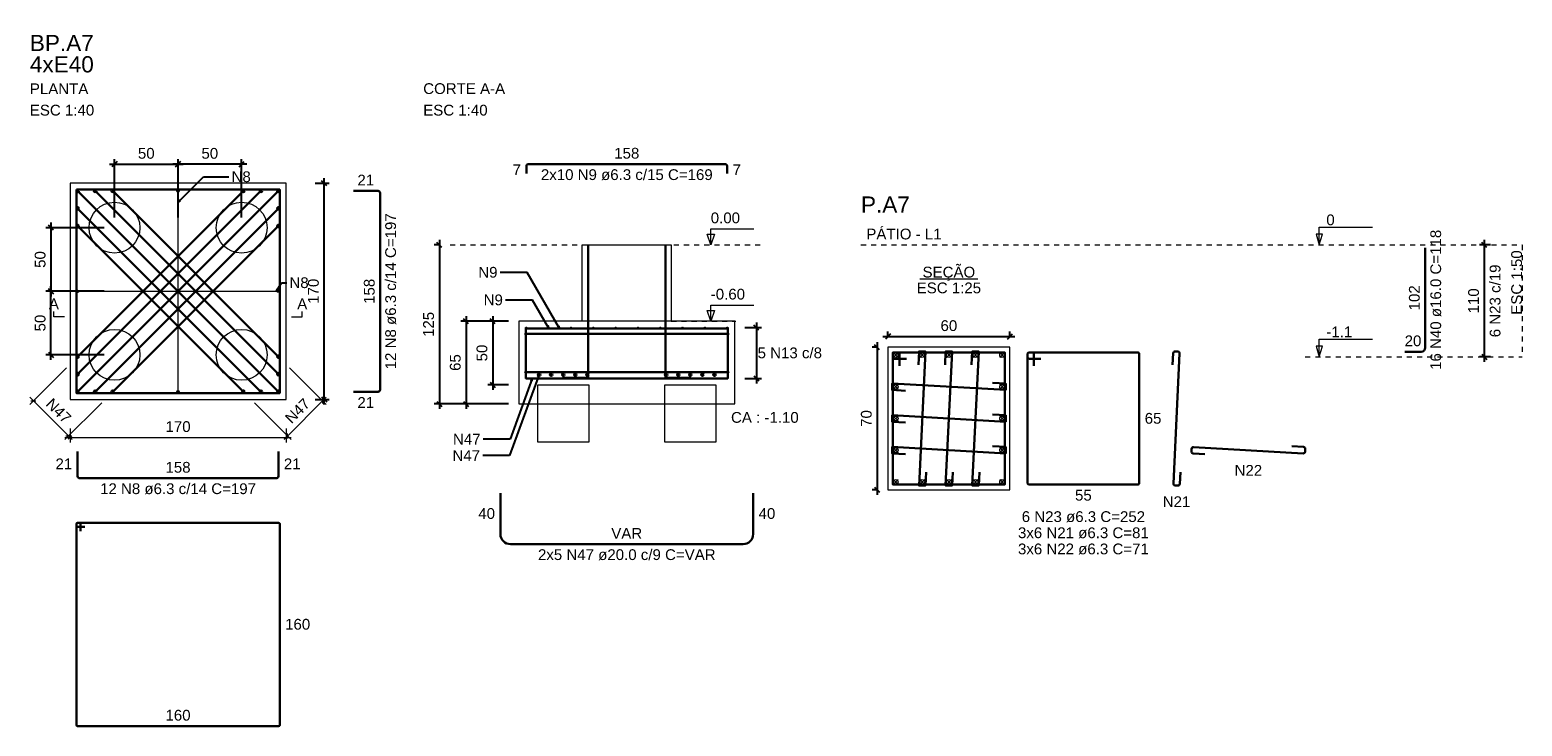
# Model space of a CAD drawing. Header units: millimetres. Extents: x 10 to 1250, y -62 to 528.
# Tile 331 of 656: x 576 to 606, y 97 to 111. Entities that reach past the tile are written whole.
import ezdxf

# ---------------------------------------------------------------- set-up
doc = ezdxf.new("R2010")
doc.units = ezdxf.units.MM
doc.header["$LTSCALE"] = 0.05
doc.linetypes.add('DOT', pattern=[6.35, 0, -6.35])
for name, color, linetype, lineweight in [('Descrição da armadura', 7, 'Continuous', 5), ('DT-Arm de distribuição', 5, 'Continuous', 5), ('DT-Barras na forma', 2, 'Continuous', 30), ('DT-Barras no corte', 5, 'Continuous', 5), ('DT-Barras rebatidas', 2, 'Continuous', 30), ('DT-Cotas', 9, 'Continuous', 5), ('DT-Forma', 5, 'Continuous', 5), ('DT-Pontilhado', 9, 'DOT', 5), ('DT-Textos', 7, 'Continuous', 5), ('DT-Título', 3, 'Continuous', 20), ('Textos armaduras', 7, 'Continuous', 5)]:
    doc.layers.add(name, color=color, linetype=linetype, lineweight=lineweight)
doc.styles.add('Arial', font='arial.ttf')
doc.styles.get("Standard").update_dxf_attribs({"font": 'arial.ttf'})
doc.dimstyles.get("Standard").update_dxf_attribs({"dimtxt": 0.18, "dimasz": 0.18, "dimexe": 0.18, "dimexo": 0.0625, "dimgap": 0.1, "dimtad": 1, "dimzin": 0, "dimdsep": 46, "dimtxsty": 'Standard', "dimblk": 'OBLIQUE', "dimcen": 0.1, "dimadec": 0, "dimazin": 0, "dimtfac": 1, "dimtofl": 0, "dimtmove": 0, "dimatfit": 3, "dimldrblk": 'OBLIQUE', "dimfxl": 1, "dimtolj": 1, "dimtzin": 0, "dimarcsym": 1})
doc.dimstyles.new('UM_25.000000', dxfattribs={"dimtxt": 0.18, "dimasz": 0.1, "dimexe": 0.1, "dimexo": 0.2, "dimgap": 0, "dimtad": 1, "dimtih": 1, "dimtoh": 1, "dimdec": 1, "dimlfac": 25, "dimzin": 0, "dimdsep": 46, "dimtxsty": 'Standard', "dimcen": 0.09, "dimdle": 0.1, "dimadec": 1, "dimazin": 2, "dimtfac": 1, "dimtdec": 4, "dimtofl": 0, "dimtmove": 0, "dimatfit": 3, "dimfxl": 1, "dimtolj": 1, "dimarcsym": 0})
doc.dimstyles.new('UM_40.000000', dxfattribs={"dimtxt": 0.18, "dimasz": 0.1, "dimexe": 0.1, "dimexo": 0.2, "dimgap": 0, "dimtad": 1, "dimtih": 1, "dimtoh": 1, "dimdec": 1, "dimlfac": 40, "dimzin": 0, "dimdsep": 46, "dimtxsty": 'Standard', "dimcen": 0.09, "dimdle": 0.1, "dimadec": 1, "dimazin": 2, "dimtfac": 1, "dimtdec": 4, "dimtofl": 0, "dimtmove": 0, "dimatfit": 3, "dimfxl": 1, "dimtolj": 1, "dimarcsym": 0})
doc.dimstyles.new('UM_50.000000', dxfattribs={"dimtxt": 0.18, "dimasz": 0.1, "dimexe": 0.1, "dimexo": 0.2, "dimgap": 0.1, "dimtad": 1, "dimdec": 1, "dimlfac": 50, "dimzin": 0, "dimdsep": 46, "dimtxsty": 'Standard', "dimblk": 'OBLIQUE', "dimcen": 0.09, "dimdle": 0.1, "dimadec": 1, "dimazin": 2, "dimtfac": 1, "dimtdec": 1, "dimtofl": 0, "dimtmove": 0, "dimatfit": 3, "dimldrblk": 'OBLIQUE', "dimfxl": 1, "dimtolj": 1, "dimarcsym": 1})

# ---------------------------------------------------------------- blocks, each defined once
blk = doc.blocks.new('_Oblique')
at = {"color": 0, "linetype": 'ByBlock', "lineweight": -2}
blk.add_line((-0.5, -0.5), (0.5, 0.5), dxfattribs=at)
blk = doc.blocks.new('*D942')
at = {"layer": 'Defpoints', "color": 0, "transparency": 16777216}
for p in [(593.12, 104.935), (592.908, 102.135), (593.12, 102.135)]:
    blk.add_point(p, dxfattribs=at)
at = {"layer": 'DT-Cotas', "color": 0, "lineweight": -2, "transparency": 16777216}
for p, q in [((592.92, 104.935), (592.808, 104.935)), ((592.908, 105.035), (592.908, 102.035)), ((592.92, 102.135), (592.808, 102.135))]:
    blk.add_line(p, q, dxfattribs=at)
at = {"layer": 'DT-Cotas', "color": 0, "lineweight": -2, "transparency": 16777216, "xscale": 0.1, "yscale": 0.1, "zscale": 0.1}
for p, rotation in [((592.908, 104.935), 90), ((592.908, 102.135), 270)]:
    blk.add_blockref('_Oblique', p, dxfattribs=dict(at, rotation=rotation))
at = {"layer": 'DT-Cotas', "transparency": 16777216, "insert": (592.697, 103.535), "char_height": 0.2118, "attachment_point": 5, "rotation": 90, "style": 'Arial'}
blk.add_mtext('\\A1;70', dxfattribs=at)
blk = doc.blocks.new('*D943')
at = {"layer": 'Defpoints', "color": 0, "transparency": 16777216}
for p in [(595.52, 105.147), (593.12, 104.935), (595.52, 104.935)]:
    blk.add_point(p, dxfattribs=at)
at = {"layer": 'DT-Cotas', "color": 0, "lineweight": -2, "transparency": 16777216}
for p, q in [((593.02, 105.147), (595.62, 105.147)), ((593.12, 105.135), (593.12, 105.247)), ((595.52, 105.135), (595.52, 105.247))]:
    blk.add_line(p, q, dxfattribs=at)
at = {"layer": 'DT-Cotas', "color": 0, "lineweight": -2, "transparency": 16777216, "xscale": 0.1, "yscale": 0.1, "zscale": 0.1, "rotation": 180}
blk.add_blockref('_Oblique', (593.12, 105.147), dxfattribs=at)
at = {"layer": 'DT-Cotas', "color": 0, "lineweight": -2, "transparency": 16777216, "xscale": 0.1, "yscale": 0.1, "zscale": 0.1}
blk.add_blockref('_Oblique', (595.52, 105.147), dxfattribs=at)
at = {"layer": 'DT-Cotas', "transparency": 16777216, "insert": (594.32, 105.359), "char_height": 0.2118, "attachment_point": 5, "rotation": 0.0057, "style": 'Arial'}
blk.add_mtext('\\A1;60', dxfattribs=at)
blk = doc.blocks.new('*D944')
at = {"layer": 'Defpoints', "color": 0, "transparency": 16777216}
for p in [(604.855, 106.947), (605.173, 106.947), (605.173, 104.747)]:
    blk.add_point(p, dxfattribs=at)
at = {"layer": 'DT-Cotas', "color": 0, "lineweight": -2, "transparency": 16777216}
for p, q in [((604.973, 106.947), (604.755, 106.947)), ((604.855, 104.647), (604.855, 107.047)), ((604.973, 104.747), (604.755, 104.747))]:
    blk.add_line(p, q, dxfattribs=at)
at = {"layer": 'DT-Cotas', "color": 0, "lineweight": -2, "transparency": 16777216, "xscale": 0.1, "yscale": 0.1, "zscale": 0.1}
for p, rotation in [((604.855, 106.947), 90), ((604.855, 104.747), 270)]:
    blk.add_blockref('_Oblique', p, dxfattribs=dict(at, rotation=rotation))
blk = doc.blocks.new('*D945')
at = {"layer": 'Defpoints', "color": 0, "transparency": 16777216}
for p in [(604.855, 106.947), (605.173, 106.947), (605.173, 104.747)]:
    blk.add_point(p, dxfattribs=at)
at = {"layer": 'DT-Cotas', "color": 0, "lineweight": -2, "transparency": 16777216}
for p, q in [((604.973, 106.947), (604.755, 106.947)), ((604.855, 104.647), (604.855, 107.047)), ((604.973, 104.747), (604.755, 104.747))]:
    blk.add_line(p, q, dxfattribs=at)
at = {"layer": 'DT-Cotas', "color": 0, "lineweight": -2, "transparency": 16777216, "xscale": 0.1, "yscale": 0.1, "zscale": 0.1}
for p, rotation in [((604.855, 106.947), 90), ((604.855, 104.747), 270)]:
    blk.add_blockref('_Oblique', p, dxfattribs=dict(at, rotation=rotation))
blk = doc.blocks.new('*D946')
at = {"layer": 'Defpoints', "color": 0, "transparency": 16777216}
for p in [(604.855, 106.947), (605.173, 106.947), (605.173, 104.747)]:
    blk.add_point(p, dxfattribs=at)
at = {"layer": 'DT-Cotas', "color": 0, "lineweight": -2, "transparency": 16777216}
for p, q in [((604.973, 106.947), (604.755, 106.947)), ((604.855, 104.647), (604.855, 107.047)), ((604.973, 104.747), (604.755, 104.747))]:
    blk.add_line(p, q, dxfattribs=at)
at = {"layer": 'DT-Cotas', "color": 0, "lineweight": -2, "transparency": 16777216, "xscale": 0.1, "yscale": 0.1, "zscale": 0.1}
for p, rotation in [((604.855, 106.947), 90), ((604.855, 104.747), 270)]:
    blk.add_blockref('_Oblique', p, dxfattribs=dict(at, rotation=rotation))
blk = doc.blocks.new('*D937')
at = {"layer": 'Defpoints', "color": 0, "transparency": 16777216}
for p in [(579.157, 108.536), (577.907, 107.286), (579.157, 107.286)]:
    blk.add_point(p, dxfattribs=at)
at = {"layer": 'DT-Cotas', "color": 0, "lineweight": -2, "transparency": 16777216}
for p, q in [((577.907, 107.486), (577.907, 108.636)), ((579.157, 107.486), (579.157, 108.636)), ((577.807, 108.536), (579.257, 108.536))]:
    blk.add_line(p, q, dxfattribs=at)
at = {"layer": 'DT-Cotas', "color": 0, "lineweight": -2, "transparency": 16777216, "xscale": 0.1, "yscale": 0.1, "zscale": 0.1, "rotation": 180}
blk.add_blockref('_Oblique', (577.907, 108.536), dxfattribs=at)
at = {"layer": 'DT-Cotas', "color": 0, "lineweight": -2, "transparency": 16777216, "xscale": 0.1, "yscale": 0.1, "zscale": 0.1}
blk.add_blockref('_Oblique', (579.157, 108.536), dxfattribs=at)
at = {"layer": 'DT-Cotas', "transparency": 16777216, "insert": (578.532, 108.747), "char_height": 0.2118, "attachment_point": 5, "rotation": 0.0057, "style": 'Arial'}
blk.add_mtext('\\A1;50', dxfattribs=at)
blk = doc.blocks.new('*D938')
at = {"layer": 'Defpoints', "color": 0, "transparency": 16777216}
for p in [(579.157, 108.536), (579.157, 107.286), (580.407, 107.286)]:
    blk.add_point(p, dxfattribs=at)
at = {"layer": 'DT-Cotas', "color": 0, "lineweight": -2, "transparency": 16777216}
for p, q in [((579.157, 107.486), (579.157, 108.636)), ((580.407, 107.486), (580.407, 108.636)), ((580.507, 108.536), (579.057, 108.536))]:
    blk.add_line(p, q, dxfattribs=at)
at = {"layer": 'DT-Cotas', "color": 0, "lineweight": -2, "transparency": 16777216, "xscale": 0.1, "yscale": 0.1, "zscale": 0.1, "rotation": 180}
blk.add_blockref('_Oblique', (579.157, 108.536), dxfattribs=at)
at = {"layer": 'DT-Cotas', "color": 0, "lineweight": -2, "transparency": 16777216, "xscale": 0.1, "yscale": 0.1, "zscale": 0.1}
blk.add_blockref('_Oblique', (580.407, 108.536), dxfattribs=at)
at = {"layer": 'DT-Cotas', "transparency": 16777216, "insert": (579.782, 108.747), "char_height": 0.2118, "attachment_point": 5, "rotation": 0.0057, "style": 'Arial'}
blk.add_mtext('\\A1;50', dxfattribs=at)
blk = doc.blocks.new('*D939')
at = {"layer": 'Defpoints', "color": 0, "transparency": 16777216}
for p in [(577.907, 107.286), (576.657, 106.036), (577.907, 106.036)]:
    blk.add_point(p, dxfattribs=at)
at = {"layer": 'DT-Cotas', "color": 0, "lineweight": -2, "transparency": 16777216}
for p, q in [((577.707, 107.286), (576.557, 107.286)), ((576.657, 107.386), (576.657, 105.936)), ((577.707, 106.036), (576.557, 106.036))]:
    blk.add_line(p, q, dxfattribs=at)
at = {"layer": 'DT-Cotas', "color": 0, "lineweight": -2, "transparency": 16777216, "xscale": 0.1, "yscale": 0.1, "zscale": 0.1}
for p, rotation in [((576.657, 107.286), 90), ((576.657, 106.036), 270)]:
    blk.add_blockref('_Oblique', p, dxfattribs=dict(at, rotation=rotation))
at = {"layer": 'DT-Cotas', "transparency": 16777216, "insert": (576.445, 106.661), "char_height": 0.2118, "attachment_point": 5, "rotation": 90, "style": 'Arial'}
blk.add_mtext('\\A1;50', dxfattribs=at)
blk = doc.blocks.new('*D940')
at = {"layer": 'Defpoints', "color": 0, "transparency": 16777216}
for p in [(576.657, 106.036), (577.907, 106.036), (577.907, 104.786)]:
    blk.add_point(p, dxfattribs=at)
at = {"layer": 'DT-Cotas', "color": 0, "lineweight": -2, "transparency": 16777216}
for p, q in [((577.707, 106.036), (576.557, 106.036)), ((576.657, 104.686), (576.657, 106.136)), ((577.707, 104.786), (576.557, 104.786))]:
    blk.add_line(p, q, dxfattribs=at)
at = {"layer": 'DT-Cotas', "color": 0, "lineweight": -2, "transparency": 16777216, "xscale": 0.1, "yscale": 0.1, "zscale": 0.1}
for p, rotation in [((576.657, 106.036), 90), ((576.657, 104.786), 270)]:
    blk.add_blockref('_Oblique', p, dxfattribs=dict(at, rotation=rotation))
at = {"layer": 'DT-Cotas', "transparency": 16777216, "insert": (576.445, 105.411), "char_height": 0.2118, "attachment_point": 5, "rotation": 90, "style": 'Arial'}
blk.add_mtext('\\A1;50', dxfattribs=at)
blk = doc.blocks.new('*D941')
at = {"layer": 'Defpoints', "color": 0, "transparency": 16777216}
for p in [(581.657, 108.161), (582.032, 108.161), (581.657, 103.911)]:
    blk.add_point(p, dxfattribs=at)
at = {"layer": 'DT-Cotas', "color": 0, "lineweight": -2, "transparency": 16777216}
for p, q in [((581.857, 108.161), (582.132, 108.161)), ((582.032, 103.811), (582.032, 108.261)), ((581.857, 103.911), (582.132, 103.911))]:
    blk.add_line(p, q, dxfattribs=at)
at = {"layer": 'DT-Cotas', "color": 0, "lineweight": -2, "transparency": 16777216, "xscale": 0.1, "yscale": 0.1, "zscale": 0.1}
for p, rotation in [((582.032, 108.161), 90), ((582.032, 103.911), 270)]:
    blk.add_blockref('_Oblique', p, dxfattribs=dict(at, rotation=rotation))
at = {"layer": 'DT-Cotas', "transparency": 16777216, "insert": (581.82, 106.036), "char_height": 0.2118, "attachment_point": 5, "rotation": 90, "style": 'Arial'}
blk.add_mtext('\\A1;170', dxfattribs=at)
blk = doc.blocks.new('*D955')
at = {"layer": 'Defpoints', "color": 0, "transparency": 16777216}
for p in [(585.859, 105.447), (585.348, 104.197), (585.859, 104.197)]:
    blk.add_point(p, dxfattribs=at)
at = {"layer": 'DT-Cotas', "color": 0, "lineweight": -2, "transparency": 16777216}
for p, q in [((585.659, 105.447), (585.248, 105.447)), ((585.348, 105.547), (585.348, 104.097)), ((585.659, 104.197), (585.248, 104.197))]:
    blk.add_line(p, q, dxfattribs=at)
at = {"layer": 'DT-Cotas', "color": 0, "lineweight": -2, "transparency": 16777216, "xscale": 0.1, "yscale": 0.1, "zscale": 0.1}
for p, rotation in [((585.348, 105.447), 90), ((585.348, 104.197), 270)]:
    blk.add_blockref('_Oblique', p, dxfattribs=dict(at, rotation=rotation))
at = {"layer": 'DT-Cotas', "transparency": 16777216, "insert": (585.136, 104.822), "char_height": 0.2118, "attachment_point": 5, "rotation": 90, "style": 'Arial'}
blk.add_mtext('\\A1;50', dxfattribs=at)
blk = doc.blocks.new('*D956')
at = {"layer": 'Defpoints', "color": 0, "transparency": 16777216}
for p in [(585.859, 105.447), (584.823, 103.822), (585.859, 103.822)]:
    blk.add_point(p, dxfattribs=at)
at = {"layer": 'DT-Cotas', "color": 0, "lineweight": -2, "transparency": 16777216}
for p, q in [((585.659, 105.447), (584.723, 105.447)), ((584.823, 105.547), (584.823, 103.722)), ((585.659, 103.822), (584.723, 103.822))]:
    blk.add_line(p, q, dxfattribs=at)
at = {"layer": 'DT-Cotas', "color": 0, "lineweight": -2, "transparency": 16777216, "xscale": 0.1, "yscale": 0.1, "zscale": 0.1}
for p, rotation in [((584.823, 105.447), 90), ((584.823, 103.822), 270)]:
    blk.add_blockref('_Oblique', p, dxfattribs=dict(at, rotation=rotation))
at = {"layer": 'DT-Cotas', "transparency": 16777216, "insert": (584.611, 104.635), "char_height": 0.2118, "attachment_point": 5, "rotation": 90, "style": 'Arial'}
blk.add_mtext('\\A1;65', dxfattribs=at)
blk = doc.blocks.new('*D957')
at = {"layer": 'Defpoints', "color": 0, "transparency": 16777216}
for p in [(584.509, 106.947), (584.298, 103.822), (585.859, 103.822)]:
    blk.add_point(p, dxfattribs=at)
at = {"layer": 'DT-Cotas', "color": 0, "lineweight": -2, "transparency": 16777216}
for p, q in [((584.309, 106.947), (584.198, 106.947)), ((584.298, 107.047), (584.298, 103.722)), ((585.659, 103.822), (584.198, 103.822))]:
    blk.add_line(p, q, dxfattribs=at)
at = {"layer": 'DT-Cotas', "color": 0, "lineweight": -2, "transparency": 16777216, "xscale": 0.1, "yscale": 0.1, "zscale": 0.1}
for p, rotation in [((584.298, 106.947), 90), ((584.298, 103.822), 270)]:
    blk.add_blockref('_Oblique', p, dxfattribs=dict(at, rotation=rotation))
at = {"layer": 'DT-Cotas', "transparency": 16777216, "insert": (584.086, 105.385), "char_height": 0.2118, "attachment_point": 5, "rotation": 90, "style": 'Arial'}
blk.add_mtext('\\A1;125', dxfattribs=at)
blk = doc.blocks.new('*D958')
at = {"layer": 'Defpoints', "color": 0, "transparency": 16777216}
for p in [(590.109, 105.322), (590.109, 104.322), (590.533, 104.322)]:
    blk.add_point(p, dxfattribs=at)
at = {"layer": 'DT-Cotas', "color": 0, "lineweight": -2, "transparency": 16777216}
for p, q in [((590.533, 105.422), (590.533, 104.222)), ((590.309, 105.322), (590.633, 105.322)), ((590.309, 104.322), (590.633, 104.322))]:
    blk.add_line(p, q, dxfattribs=at)
at = {"layer": 'DT-Cotas', "color": 0, "lineweight": -2, "transparency": 16777216, "xscale": 0.1, "yscale": 0.1, "zscale": 0.1}
for p, rotation in [((590.533, 105.322), 90), ((590.533, 104.322), 270)]:
    blk.add_blockref('_Oblique', p, dxfattribs=dict(at, rotation=rotation))

msp = doc.modelspace()

# ---------------------------------------------------------------- linework, layer by layer
at = {"layer": 'DT-Arm de distribuição'}
for p, q in [((579.1573, 104.0605), (579.1573, 108.0105)), ((577.1823, 106.0355), (581.1323, 106.0355))]:
    msp.add_line(p, q, dxfattribs=at)
for centre in [(579.1573, 108.0105), (577.1823, 106.0355), (581.1323, 106.0355), (579.1573, 104.0605)]:
    msp.add_circle(centre, 0.025, dxfattribs=at)
at = {"layer": 'DT-Barras na forma'}
for p, q in [((577.1823, 108.0105), (581.1323, 104.0605)), ((577.1823, 104.75), (580.4428, 108.0105)), ((577.1823, 104.4052), (580.7876, 108.0105)), ((577.1823, 104.0605), (581.1323, 108.0105)), ((577.527, 108.0105), (581.1323, 104.4052)), ((577.8717, 108.0105), (581.1323, 104.75)), ((577.1823, 107.6658), (580.7876, 104.0605)), ((577.527, 104.0605), (581.1323, 107.6658)), ((577.1823, 107.3211), (580.4428, 104.0605)), ((577.8717, 104.0605), (581.1323, 107.3211)), ((585.9922, 105.197), (589.9765, 105.197)), ((585.9922, 104.447), (589.9765, 104.447))]:
    msp.add_line(p, q, dxfattribs=at)
msp.add_lwpolyline([(577.1573, 108.0355), (577.1573, 104.0355), (581.1573, 104.0355), (581.1573, 108.0355), (577.1573, 108.0355)], close=True, dxfattribs=at)
for points in [[(587.2219, 106.947), (587.2219, 104.3345), (586.7219, 104.3345)], [(588.7469, 106.947), (588.7469, 104.3345), (589.2469, 104.3345)], [(586.0001, 105.322), (586.0001, 104.322), (589.9686, 104.322), (589.9686, 105.322)], [(586.0001, 105.1251), (586.0001, 105.3063), (589.9686, 105.3063), (589.9686, 105.1251)], [(593.3463, 104.5719), (593.3463, 104.8349), (593.2203, 104.8349), (593.2203, 102.2349), (595.4203, 102.2349), (595.4203, 104.8349), (593.2203, 104.8349), (593.2203, 104.7089), (593.4833, 104.7089)], [(593.8725, 102.4792), (593.8599, 102.2165), (593.7327, 102.2165), (593.8599, 104.8533), (593.7327, 104.8533), (593.72, 104.5906)], [(594.3965, 102.4792), (594.3839, 102.2165), (594.2567, 102.2165), (594.3839, 104.8533), (594.2567, 104.8533), (594.244, 104.5906)], [(594.9205, 102.4792), (594.9079, 102.2165), (594.7807, 102.2165), (594.9079, 104.8533), (594.7807, 104.8533), (594.768, 104.5906)], [(595.1761, 104.2375), (595.4387, 104.2225), (595.4387, 104.0953), (593.2019, 104.2225), (593.2019, 104.0953), (593.4645, 104.0804)], [(595.1761, 103.6135), (595.4387, 103.5985), (595.4387, 103.4713), (593.2019, 103.5985), (593.2019, 103.4713), (593.4645, 103.4564)], [(595.1761, 102.9895), (595.4387, 102.9745), (595.4387, 102.8473), (593.2019, 102.9745), (593.2019, 102.8473), (593.4645, 102.8324)]]:
    msp.add_lwpolyline(points, dxfattribs=at)
for centre, radius in [((577.1823, 108.0105), 0.025), ((577.527, 108.0105), 0.025), ((577.8717, 108.0105), 0.025), ((580.4428, 108.0105), 0.025), ((580.7876, 108.0105), 0.025), ((581.1323, 108.0105), 0.025), ((577.1823, 107.6658), 0.025), ((581.1323, 107.6658), 0.025), ((577.1823, 107.3211), 0.025), ((581.1323, 107.3211), 0.025), ((585.9922, 105.197), 0.00788), ((586.0001, 105.322), 0), ((586.0001, 105.322), 0), ((586.008, 105.3141), 0.00788), ((586.4472, 105.3141), 0.00788), ((586.8864, 105.3141), 0.00788), ((587.3256, 105.3141), 0.00788), ((587.7648, 105.3141), 0.00788), ((588.204, 105.3141), 0.00788), ((588.6431, 105.3141), 0.00788), ((589.0823, 105.3141), 0.00788), ((589.5215, 105.3141), 0.00788), ((589.9607, 105.3141), 0.00788), ((589.9765, 105.197), 0.00788), ((577.1823, 104.75), 0.025), ((581.1323, 104.75), 0.025), ((577.1823, 104.4052), 0.025), ((581.1323, 104.4052), 0.025), ((585.9922, 104.447), 0.00788), ((586.2594, 104.397), 0.025), ((586.4969, 104.397), 0.025), ((586.7344, 104.397), 0.025), ((586.9719, 104.397), 0.025), ((587.2094, 104.397), 0.025), ((588.7594, 104.397), 0.025), ((588.9969, 104.397), 0.025), ((589.2344, 104.397), 0.025), ((589.4719, 104.397), 0.025), ((589.7094, 104.397), 0.025), ((589.9765, 104.447), 0.00788), ((577.1823, 104.0605), 0.025), ((577.527, 104.0605), 0.025), ((577.8717, 104.0605), 0.025), ((580.4428, 104.0605), 0.025), ((580.7876, 104.0605), 0.025), ((581.1323, 104.0605), 0.025)]:
    msp.add_circle(centre, radius, dxfattribs=at)
at = {"layer": 'DT-Barras no corte'}
for p, q in [((593.2243, 104.7349), (593.3203, 104.8309)), ((593.2243, 104.8309), (593.3203, 104.7349)), ((593.7483, 104.7349), (593.8443, 104.8309)), ((593.7483, 104.8309), (593.8443, 104.7349)), ((594.2723, 104.7349), (594.3683, 104.8309)), ((594.2723, 104.8309), (594.3683, 104.7349)), ((594.7963, 104.7349), (594.8923, 104.8309)), ((594.7963, 104.8309), (594.8923, 104.7349)), ((595.3203, 104.7349), (595.4163, 104.8309)), ((595.3203, 104.8309), (595.4163, 104.7349)), ((593.2243, 104.1109), (593.3203, 104.2069)), ((593.2243, 104.2069), (593.3203, 104.1109)), ((595.3203, 104.1109), (595.4163, 104.2069)), ((595.3203, 104.2069), (595.4163, 104.1109)), ((593.2243, 103.4869), (593.3203, 103.5829)), ((593.2243, 103.5829), (593.3203, 103.4869)), ((595.3203, 103.4869), (595.4163, 103.5829)), ((595.3203, 103.5829), (595.4163, 103.4869)), ((593.2243, 102.8629), (593.3203, 102.9589)), ((593.2243, 102.9589), (593.3203, 102.8629)), ((595.3203, 102.8629), (595.4163, 102.9589)), ((595.3203, 102.9589), (595.4163, 102.8629)), ((593.2243, 102.2389), (593.3203, 102.3349)), ((593.2243, 102.3349), (593.3203, 102.2389)), ((593.7483, 102.2389), (593.8443, 102.3349)), ((593.7483, 102.3349), (593.8443, 102.2389)), ((594.2723, 102.2389), (594.3683, 102.3349)), ((594.2723, 102.3349), (594.3683, 102.2389)), ((594.7963, 102.2389), (594.8923, 102.3349)), ((594.7963, 102.3349), (594.8923, 102.2389)), ((595.3203, 102.2389), (595.4163, 102.3349)), ((595.3203, 102.3349), (595.4163, 102.2389))]:
    msp.add_line(p, q, dxfattribs=at)
for centre in [(593.2723, 104.7829), (593.7963, 104.7829), (594.3203, 104.7829), (594.8443, 104.7829), (595.3683, 104.7829), (593.2723, 104.1589), (595.3683, 104.1589), (593.2723, 103.5349), (595.3683, 103.5349), (593.2723, 102.9109), (595.3683, 102.9109), (593.2723, 102.2869), (593.7963, 102.2869), (594.3203, 102.2869), (594.8443, 102.2869), (595.3683, 102.2869)]:
    msp.add_circle(centre, 0.048, dxfattribs=at)
at = {"layer": 'DT-Barras rebatidas'}
for p, q in [((586.0094, 108.3544), (586.0094, 108.4961)), ((586.0487, 108.5355), (589.92, 108.5355)), ((589.9594, 108.4961), (589.9594, 108.3544)), ((582.6073, 108.0105), (583.0933, 108.0105)), ((583.1327, 107.9711), (583.1327, 104.0999)), ((603.6906, 104.927), (603.6906, 106.889)), ((595.8662, 104.7971), (595.8662, 102.2727)), ((595.8662, 104.7971), (595.8662, 104.7467)), ((595.9544, 104.8349), (595.904, 104.8349)), ((598.0284, 104.8349), (595.904, 104.8349)), ((595.9922, 104.5719), (595.9922, 104.7971)), ((598.0662, 102.2727), (598.0662, 104.7971)), ((598.7322, 104.8173), (598.7213, 104.5906)), ((598.7358, 102.2561), (598.8592, 104.8137)), ((598.8215, 104.8533), (598.7699, 104.8533)), ((603.2906, 104.847), (603.6106, 104.847)), ((595.904, 104.7089), (596.1292, 104.7089)), ((583.0933, 104.0605), (582.6073, 104.0605)), ((577.1823, 102.8855), (577.1823, 102.3995)), ((581.1323, 102.3995), (581.1323, 102.8855)), ((599.093, 102.9345), (599.093, 102.883)), ((599.1287, 102.8453), (599.3556, 102.8324)), ((601.2899, 102.8496), (599.133, 102.9723)), ((601.0673, 102.9895), (601.2942, 102.9766)), ((601.3298, 102.9388), (601.3298, 102.8873)), ((598.8738, 102.4792), (598.8629, 102.2525)), ((577.2217, 102.3601), (581.0929, 102.3601)), ((595.904, 102.2349), (598.0284, 102.2349)), ((598.8251, 102.2165), (598.7736, 102.2165)), ((585.4986, 102.0635), (585.4986, 101.2635)), ((590.4702, 101.2635), (590.4702, 102.0635)), ((577.1573, 101.4619), (577.1573, 97.5091)), ((577.1573, 101.4619), (577.1573, 101.4304)), ((577.2124, 101.4855), (577.1809, 101.4855)), ((581.1337, 101.4855), (577.1809, 101.4855)), ((577.1809, 101.4068), (577.3217, 101.4068)), ((577.236, 101.3211), (577.236, 101.4619)), ((581.1573, 97.5091), (581.1573, 101.4619)), ((585.6986, 101.0635), (590.2702, 101.0635)), ((577.1809, 97.4855), (581.1337, 97.4855))]:
    msp.add_line(p, q, dxfattribs=at)
for centre, radius, start, end in [((586.0487, 108.4961), 0.0394, 90, 180), ((589.92, 108.4961), 0.0394, 0, 90), ((583.0933, 107.9711), 0.0394, 0, 90), ((595.904, 104.7971), 0.0378, 90, 180), ((595.904, 104.7971), 0.0378, 90, 180), ((595.9544, 104.7971), 0.0378, 0, 90), ((598.0284, 104.7971), 0.0378, 0, 90), ((598.7699, 104.8155), 0.0378, 90, 177.23818), ((598.8215, 104.8155), 0.0378, 357.23818, 90), ((603.6106, 104.927), 0.08, 270, 0), ((595.904, 104.7467), 0.0378, 180, 270), ((583.0933, 104.0999), 0.0394, 270, 0), ((599.1308, 102.9345), 0.0378, 86.74527, 180), ((599.1308, 102.883), 0.0378, 180, 266.74527), ((601.292, 102.8873), 0.0378, 266.74527, 0), ((601.292, 102.9388), 0.0378, 0, 86.74527), ((577.2217, 102.3995), 0.0394, 180, 270), ((581.0929, 102.3995), 0.0394, 270, 0), ((595.904, 102.2727), 0.0378, 180, 270), ((598.0284, 102.2727), 0.0378, 270, 0), ((598.7736, 102.2543), 0.0378, 177.23818, 270), ((598.8251, 102.2543), 0.0378, 270, 357.23818), ((577.1809, 101.4619), 0.0236, 90, 180), ((577.1809, 101.4619), 0.0236, 90, 180), ((577.1809, 101.4304), 0.0236, 180, 270), ((577.2124, 101.4619), 0.0236, 0, 90), ((581.1337, 101.4619), 0.0236, 0, 90), ((585.6986, 101.2635), 0.2, 180, 270), ((590.2702, 101.2635), 0.2, 270, 0), ((577.1809, 97.5091), 0.0236, 180, 270), ((581.1337, 97.5091), 0.0236, 270, 0)]:
    msp.add_arc(centre, radius, start, end, dxfattribs=at)
at = {"layer": 'DT-Cotas'}
for p, q in [((576.9659, 104.5335), (576.2419, 103.8095)), ((581.3487, 104.5335), (582.0727, 103.8095)), ((577.0727, 103.1201), (576.2419, 103.9509)), ((582.0727, 103.9509), (581.2419, 103.1201)), ((582.002, 103.8302), (582.002, 103.9302)), ((576.2626, 103.8802), (576.3626, 103.8802)), ((577.6553, 103.8441), (576.9313, 103.1201)), ((580.6593, 103.8441), (581.3833, 103.1201)), ((577.0323, 103.3355), (577.0323, 103.0605)), ((581.2823, 103.3355), (581.2823, 103.0605)), ((576.9323, 103.1605), (581.3823, 103.1605)), ((576.952, 103.1908), (577.052, 103.1908)), ((577.0676, 103.1959), (576.9969, 103.1252)), ((581.3176, 103.1959), (581.2469, 103.1252)), ((581.3126, 103.1408), (581.3126, 103.2408))]:
    msp.add_line(p, q, dxfattribs=at)
at = {"layer": 'DT-Forma'}
for points in [[(577.0323, 108.1605), (577.0323, 103.9105), (581.2823, 103.9105), (581.2823, 108.1605), (577.0323, 108.1605)], [(587.1094, 105.447), (587.1094, 106.947), (588.8594, 106.947), (588.8594, 105.447), (587.1094, 105.447)], [(585.8594, 105.447), (585.8594, 103.822), (590.1094, 103.822), (590.1094, 105.447), (585.8594, 105.447)], [(593.1203, 102.1349), (595.5203, 102.1349), (595.5203, 104.9349), (593.1203, 104.9349), (593.1203, 102.1349)], [(586.2344, 103.072), (586.2344, 104.197), (587.2344, 104.197), (587.2344, 103.072), (586.2344, 103.072)], [(588.7344, 103.072), (588.7344, 104.197), (589.7344, 104.197), (589.7344, 103.072), (588.7344, 103.072)]]:
    msp.add_lwpolyline(points, close=True, dxfattribs=at)
for centre in [(577.9073, 107.2855), (580.4073, 107.2855), (577.9073, 104.7855), (580.4073, 104.7855)]:
    msp.add_circle(centre, 0.5, dxfattribs=at)
at = {"layer": 'DT-Pontilhado', "ltscale": 0.2}
for p, q in [((584.5094, 106.947), (590.7094, 106.947)), ((592.5908, 106.947), (605.5968, 106.947)), ((605.5968, 106.947), (605.5968, 104.747)), ((588.8594, 105.447), (590.1302, 105.447)), ((601.3298, 104.747), (605.5968, 104.747))]:
    msp.add_line(p, q, dxfattribs=at)
at = {"layer": 'DT-Textos'}
msp.add_line((593.7481, 106.2799), (594.8925, 106.2799), dxfattribs=at)
for points in [[(589.7066, 107.1588), (589.636, 106.947), (589.5654, 107.1588), (589.7066, 107.1588)], [(589.7066, 105.6588), (589.636, 105.447), (589.5654, 105.6588), (589.7066, 105.6588)]]:
    msp.add_lwpolyline(points, close=True, dxfattribs=at)
for points in [[(589.636, 106.947), (589.636, 107.2647), (590.4832, 107.2647)], [(601.6052, 106.947), (601.6687, 107.1588), (601.5416, 107.1588), (601.6052, 106.947), (601.6052, 107.297), (602.6552, 107.297)], [(589.636, 105.447), (589.636, 105.7647), (590.4832, 105.7647)], [(576.9264, 105.5355), (576.7146, 105.5355), (576.7146, 105.6414)], [(581.3882, 105.5355), (581.6, 105.5355), (581.6, 105.6414)], [(601.6052, 104.747), (601.6687, 104.9588), (601.5416, 104.9588), (601.6052, 104.747), (601.6052, 105.097), (602.6552, 105.097)]]:
    msp.add_lwpolyline(points, dxfattribs=at)

# ---------------------------------------------------------------- texts
at = {"layer": 'Descrição da armadura', "linetype": 'Continuous', "char_height": 0.2118, "attachment_point": 8, "line_spacing_factor": 0.798, "style": 'Arial'}
for s, insert, width in [('2x10 N9 ø6.3 c/15 C=169', (587.9844, 108.2178), 6.777498), ('5 N13 c/8', (591.1912, 104.7161), 2.507973), ('N22', (600.2114, 102.4088), 1.088351), ('12 N8 ø6.3 c/14 C=197', (579.1573, 102.0424), 6.150907), ('N21', (598.7975, 101.7929), 1.088351), ('6 N23 ø6.3 C=252', (596.9662, 101.4936), 4.8647), ('3x6 N21 ø6.3 C=81', (596.9662, 101.1759), 5.097485), ('2x5 N47 ø20.0 c/9 C=VAR', (587.9844, 100.7458), 7.007509), ('3x6 N22 ø6.3 C=71', (596.9662, 100.8582), 5.097485)]:
    msp.add_mtext(s, dxfattribs=dict(at, insert=insert, width=width))
for s, insert, width, rotation in [('12 N8 ø6.3 c/14 C=197', (583.4504, 106.0355), 6.150907, 90), ('16 N40 ø16.0 C=118', (604.0083, 105.868), 5.524605, 90), ('6 N23 c/19', (605.1732, 105.847), 2.869342, 90), ('N47', (576.7322, 103.6104), 1.088351, 315), ('N47', (581.5824, 103.6104), 1.088351, 45)]:
    msp.add_mtext(s, dxfattribs=dict(at, insert=insert, width=width, rotation=rotation))
at = {"layer": 'DT-Cotas', "linetype": 'Continuous', "char_height": 0.2118, "line_spacing_factor": 0.798, "style": 'Arial'}
for s, insert, width, attachment_point in [('N8', (580.2102, 108.1796), 0.758398, 7), ('N9', (585.441, 106.3009), 0.758398, 9), ('N8', (581.3477, 106.0963), 0.758398, 7), ('N9', (585.547, 105.7585), 0.758398, 9), ('170', (579.1573, 103.2664), 0.977612, 8), ('N47', (585.108, 103.022), 1.088351, 9), ('N47', (585.0974, 102.6989), 1.088351, 9)]:
    msp.add_mtext(s, dxfattribs=dict(at, insert=insert, width=width, attachment_point=attachment_point))
at = {"layer": 'DT-Cotas', "linetype": 'Continuous', "insert": (604.7496, 105.847), "char_height": 0.2118, "width": 0.989858, "attachment_point": 8, "rotation": 90, "line_spacing_factor": 0.798, "style": 'Arial'}
msp.add_mtext('110', dxfattribs=at)
at = {"layer": 'DT-Textos', "line_spacing_factor": 0.798, "style": 'Arial'}
for s, insert, char_height, width, attachment_point in [('4xE40', (576.2419, 110.3358), 0.3177, 2.768993, 7), ('PLANTA', (576.2419, 109.9122), 0.2118, 2.279377, 7), ('CORTE A-A', (583.9799, 109.9122), 0.2118, 3.190327, 7), ('ESC 1:40', (576.2419, 109.4886), 0.2118, 2.507973, 7), ('ESC 1:40', (583.9799, 109.4886), 0.2118, 2.507973, 7), ('0.00', (589.636, 107.3706), 0.2118, 1.140404, 7), ('0', (601.7452, 107.332), 0.2118, 0.325871, 7), ('-0.60', (589.636, 105.8706), 0.2118, 1.335526, 7), ('A', (576.7146, 105.6838), 0.2118, 0.390816, 8), ('A', (581.6, 105.6838), 0.2118, 0.390816, 8), ('-1.1', (601.7452, 105.132), 0.2118, 1.009655, 7), ('CA : -1.10', (590.0344, 103.447), 0.2118, 2.637863, 7)]:
    msp.add_mtext(s, dxfattribs=dict(at, insert=insert, char_height=char_height, width=width, attachment_point=attachment_point))
at = {"layer": 'DT-Textos', "linetype": 'Continuous', "char_height": 0.2118, "line_spacing_factor": 0.798, "style": 'Arial'}
for s, insert, width, attachment_point in [('PÁTIO - L1', (592.6967, 107.0529), 2.930546, 7), ('SEÇÃO', (594.3201, 106.2418), 2.051353, 8), ('ESC 1:25', (594.3203, 105.9939), 2.507973, 8)]:
    msp.add_mtext(s, dxfattribs=dict(at, insert=insert, width=width, attachment_point=attachment_point))
at = {"layer": 'DT-Textos', "linetype": 'Continuous', "insert": (605.5968, 106.8411), "char_height": 0.2118, "width": 2.507973, "attachment_point": 9, "rotation": 90, "line_spacing_factor": 0.798, "style": 'Arial'}
msp.add_mtext('ESC 1:50', dxfattribs=at)
at = {"layer": 'DT-Título', "insert": (576.2419, 110.7594), "char_height": 0.3177, "width": 2.768517, "attachment_point": 7, "line_spacing_factor": 0.798, "style": 'Arial'}
msp.add_mtext('BP.A7', dxfattribs=at)
at = {"layer": 'DT-Título', "linetype": 'Continuous', "insert": (592.5908, 107.5824), "char_height": 0.3177, "width": 2.117157, "attachment_point": 7, "line_spacing_factor": 0.798, "style": 'Arial'}
msp.add_mtext('P.A7', dxfattribs=at)
at = {"layer": 'Textos armaduras', "linetype": 'Continuous', "char_height": 0.2118, "attachment_point": 7, "line_spacing_factor": 0.798, "style": 'Arial'}
for s, insert, width in [('158', (587.7369, 108.6414), 0.989858), ('21', (582.6853, 108.1164), 0.659905), ('7', (585.7385, 108.3194), 0.329953), ('7', (590.0653, 108.3194), 0.329953), ('20', (603.2856, 104.9529), 0.659905), ('21', (582.6853, 103.7428), 0.659905), ('65', (598.1721, 103.429), 0.659905), ('21', (576.7464, 102.5366), 0.659905), ('158', (578.9098, 102.466), 0.989858), ('21', (581.2382, 102.5366), 0.659905), ('55', (596.8012, 101.9172), 0.659905), ('40', (585.0627, 101.5576), 0.659905), ('40', (590.5761, 101.5576), 0.659905), ('VAR', (587.6794, 101.1694), 1.219869), ('160', (581.2632, 99.3796), 0.989858), ('160', (578.9098, 97.5914), 0.989858)]:
    msp.add_mtext(s, dxfattribs=dict(at, insert=insert, width=width))
at = {"layer": 'Textos armaduras', "linetype": 'Continuous', "char_height": 0.2118, "width": 0.989858, "attachment_point": 7, "rotation": 90, "line_spacing_factor": 0.798, "style": 'Arial'}
for s, insert in [('158', (583.0268, 105.7881)), ('102', (603.5847, 105.6606))]:
    msp.add_mtext(s, dxfattribs=dict(at, insert=insert))

# ---------------------------------------------------------------- dimensions: what is measured, and where the dimension line sits
at = {"layer": 'DT-Cotas'}
for base, p1, p2, dimstyle, override, picture, middle in [((579.1573, 108.5355), (577.9073, 107.2855), (579.1573, 107.2855), 'UM_40.000000', {"dimtxt": 0.2118, "dimasz": 0.1, "dimexe": 0.1, "dimexo": 0.2, "dimtad": 1, "dimtih": 0, "dimtoh": 0, "dimdec": 1, "dimlfac": 40, "dimzin": 8, "dimtxsty": 'Arial', "dimblk": 'Oblique', "dimblk1": 'Oblique', "dimblk2": 'Oblique', "dimsah": 1, "dimdle": 0.1, "dimse1": 0, "dimse2": 0, "dimclrt": 256, "dimadec": 1, "dimazin": 3, "dimtmove": 2, "dimldrblk": 'Oblique'}, '*D937', (578.5323, 108.7473)), ((579.1573, 108.5355), (580.4073, 107.2855), (579.1573, 107.2855), 'UM_40.000000', {"dimtxt": 0.2118, "dimasz": 0.1, "dimexe": 0.1, "dimexo": 0.2, "dimtad": 1, "dimtih": 0, "dimtoh": 0, "dimdec": 1, "dimlfac": 40, "dimzin": 8, "dimtxsty": 'Arial', "dimblk": 'Oblique', "dimblk1": 'Oblique', "dimblk2": 'Oblique', "dimsah": 1, "dimdle": 0.1, "dimse1": 0, "dimse2": 0, "dimclrt": 256, "dimadec": 1, "dimazin": 3, "dimtmove": 2, "dimldrblk": 'Oblique'}, '*D938', (579.7823, 108.7473)), ((595.5203, 105.1467), (593.1203, 104.9349), (595.5203, 104.9349), 'UM_25.000000', {"dimtxt": 0.2118, "dimasz": 0.1, "dimexe": 0.1, "dimexo": 0.2, "dimtad": 1, "dimtih": 0, "dimtoh": 0, "dimdec": 1, "dimlfac": 25, "dimzin": 8, "dimtxsty": 'Arial', "dimblk": 'Oblique', "dimblk1": 'Oblique', "dimblk2": 'Oblique', "dimsah": 1, "dimdle": 0.1, "dimse1": 0, "dimse2": 0, "dimclrt": 256, "dimadec": 1, "dimazin": 3, "dimtmove": 2, "dimldrblk": 'Oblique'}, '*D943', (594.3203, 105.3585))]:
    dim = msp.add_linear_dim(base=base, p1=p1, p2=p2, dimstyle=dimstyle, override=override, dxfattribs=at)
    dim.commit()
    dim.dimension.update_dxf_attribs({"geometry": picture, "text_midpoint": middle, "dimtype": 160, "text_rotation": 0.00573})
for base, p1, p2, dimstyle, override, picture, middle in [((582.0323, 108.1605), (581.6573, 103.9105), (581.6573, 108.1605), 'UM_40.000000', {"dimtxt": 0.2118, "dimasz": 0.1, "dimexe": 0.1, "dimexo": 0.2, "dimtad": 1, "dimtih": 0, "dimtoh": 0, "dimdec": 1, "dimlfac": 40, "dimzin": 8, "dimtxsty": 'Arial', "dimblk": 'Oblique', "dimblk1": 'Oblique', "dimblk2": 'Oblique', "dimsah": 1, "dimdle": 0.1, "dimse1": 0, "dimse2": 0, "dimclrt": 256, "dimadec": 1, "dimazin": 3, "dimtmove": 2, "dimldrblk": 'Oblique'}, '*D941', (581.8205, 106.0355)), ((576.6573, 106.0355), (577.9073, 107.2855), (577.9073, 106.0355), 'UM_40.000000', {"dimtxt": 0.2118, "dimasz": 0.1, "dimexe": 0.1, "dimexo": 0.2, "dimtad": 1, "dimtih": 0, "dimtoh": 0, "dimdec": 1, "dimlfac": 40, "dimzin": 8, "dimtxsty": 'Arial', "dimblk": 'Oblique', "dimblk1": 'Oblique', "dimblk2": 'Oblique', "dimsah": 1, "dimdle": 0.1, "dimse1": 0, "dimse2": 0, "dimclrt": 256, "dimadec": 1, "dimazin": 3, "dimtmove": 2, "dimldrblk": 'Oblique'}, '*D939', (576.4455, 106.6605)), ((584.2976, 103.822), (584.5094, 106.947), (585.8594, 103.822), 'UM_40.000000', {"dimtxt": 0.2118, "dimasz": 0.1, "dimexe": 0.1, "dimexo": 0.2, "dimtad": 1, "dimtih": 0, "dimtoh": 0, "dimdec": 1, "dimlfac": 40, "dimzin": 8, "dimtxsty": 'Arial', "dimblk": 'Oblique', "dimblk1": 'Oblique', "dimblk2": 'Oblique', "dimsah": 1, "dimdle": 0.1, "dimse1": 0, "dimse2": 0, "dimclrt": 256, "dimadec": 1, "dimazin": 3, "dimtmove": 2, "dimldrblk": 'Oblique'}, '*D957', (584.0858, 105.3845)), ((576.6573, 106.0355), (577.9073, 104.7855), (577.9073, 106.0355), 'UM_40.000000', {"dimtxt": 0.2118, "dimasz": 0.1, "dimexe": 0.1, "dimexo": 0.2, "dimtad": 1, "dimtih": 0, "dimtoh": 0, "dimdec": 1, "dimlfac": 40, "dimzin": 8, "dimtxsty": 'Arial', "dimblk": 'Oblique', "dimblk1": 'Oblique', "dimblk2": 'Oblique', "dimsah": 1, "dimdle": 0.1, "dimse1": 0, "dimse2": 0, "dimclrt": 256, "dimadec": 1, "dimazin": 3, "dimtmove": 2, "dimldrblk": 'Oblique'}, '*D940', (576.4455, 105.4105)), ((584.8226, 103.822), (585.8594, 105.447), (585.8594, 103.822), 'UM_40.000000', {"dimtxt": 0.2118, "dimasz": 0.1, "dimexe": 0.1, "dimexo": 0.2, "dimtad": 1, "dimtih": 0, "dimtoh": 0, "dimdec": 1, "dimlfac": 40, "dimzin": 8, "dimtxsty": 'Arial', "dimblk": 'Oblique', "dimblk1": 'Oblique', "dimblk2": 'Oblique', "dimsah": 1, "dimdle": 0.1, "dimse1": 0, "dimse2": 0, "dimclrt": 256, "dimadec": 1, "dimazin": 3, "dimtmove": 2, "dimldrblk": 'Oblique'}, '*D956', (584.6108, 104.6345)), ((585.3476, 104.197), (585.8594, 105.447), (585.8594, 104.197), 'UM_40.000000', {"dimtxt": 0.2118, "dimasz": 0.1, "dimexe": 0.1, "dimexo": 0.2, "dimtad": 1, "dimtih": 0, "dimtoh": 0, "dimdec": 1, "dimlfac": 40, "dimzin": 8, "dimtxsty": 'Arial', "dimblk": 'Oblique', "dimblk1": 'Oblique', "dimblk2": 'Oblique', "dimsah": 1, "dimdle": 0.1, "dimse1": 0, "dimse2": 0, "dimclrt": 256, "dimadec": 1, "dimazin": 3, "dimtmove": 2, "dimldrblk": 'Oblique'}, '*D955', (585.1358, 104.822)), ((592.9085, 102.1349), (593.1203, 104.9349), (593.1203, 102.1349), 'UM_25.000000', {"dimtxt": 0.2118, "dimasz": 0.1, "dimexe": 0.1, "dimexo": 0.2, "dimtad": 1, "dimtih": 0, "dimtoh": 0, "dimdec": 1, "dimlfac": 25, "dimzin": 8, "dimtxsty": 'Arial', "dimblk": 'Oblique', "dimblk1": 'Oblique', "dimblk2": 'Oblique', "dimsah": 1, "dimdle": 0.1, "dimse1": 0, "dimse2": 0, "dimclrt": 256, "dimadec": 1, "dimazin": 3, "dimtmove": 2, "dimldrblk": 'Oblique'}, '*D942', (592.6967, 103.5349))]:
    dim = msp.add_linear_dim(base=base, p1=p1, p2=p2, angle=90, dimstyle=dimstyle, override=override, dxfattribs=at)
    dim.commit()
    dim.dimension.update_dxf_attribs({"geometry": picture, "text_midpoint": middle, "dimtype": 160, "text_rotation": 90})
for base, p1, p2, dimstyle, override, picture, middle in [((604.8555, 106.947), (605.1732, 104.747), (605.1732, 106.947), 'UM_50.000000', {"dimtxt": 0.2118, "dimasz": 0.1, "dimexe": 0.1, "dimexo": 0.2, "dimtad": 1, "dimtih": 0, "dimtoh": 0, "dimdec": 1, "dimlfac": 50, "dimzin": 8, "dimtxsty": 'Arial', "dimblk": 'Oblique', "dimblk1": 'Oblique', "dimblk2": 'Oblique', "dimsah": 1, "dimdle": 0.1, "dimse1": 0, "dimse2": 0, "dimclrt": 256, "dimadec": 1, "dimazin": 3, "dimtmove": 2, "dimldrblk": 'Oblique'}, '*D944', (604.6437, 105.847)), ((604.8555, 106.947), (605.1732, 104.747), (605.1732, 106.947), 'UM_50.000000', {"dimtxt": 0.2118, "dimasz": 0.1, "dimexe": 0.1, "dimexo": 0.2, "dimtad": 1, "dimtih": 0, "dimtoh": 0, "dimdec": 1, "dimlfac": 50, "dimzin": 8, "dimtxsty": 'Arial', "dimblk": 'Oblique', "dimblk1": 'Oblique', "dimblk2": 'Oblique', "dimsah": 1, "dimdle": 0.1, "dimse1": 0, "dimse2": 0, "dimclrt": 256, "dimadec": 1, "dimazin": 3, "dimtmove": 2, "dimldrblk": 'Oblique'}, '*D945', (604.6437, 105.847)), ((604.8555, 106.947), (605.1732, 104.747), (605.1732, 106.947), 'UM_50.000000', {"dimtxt": 0.2118, "dimasz": 0.1, "dimexe": 0.1, "dimexo": 0.2, "dimtad": 1, "dimtih": 0, "dimtoh": 0, "dimdec": 1, "dimlfac": 50, "dimzin": 8, "dimtxsty": 'Arial', "dimblk": 'Oblique', "dimblk1": 'Oblique', "dimblk2": 'Oblique', "dimsah": 1, "dimdle": 0.1, "dimse1": 0, "dimse2": 0, "dimclrt": 256, "dimadec": 1, "dimazin": 3, "dimtmove": 2, "dimldrblk": 'Oblique'}, '*D946', (604.6437, 105.847)), ((590.533, 104.322), (590.1094, 105.322), (590.1094, 104.322), 'UM_40.000000', {"dimtxt": 0.2118, "dimasz": 0.1, "dimexe": 0.1, "dimexo": 0.2, "dimtad": 1, "dimtih": 0, "dimtoh": 0, "dimdec": 1, "dimlfac": 40, "dimzin": 8, "dimtxsty": 'Arial', "dimblk": 'Oblique', "dimblk1": 'Oblique', "dimblk2": 'Oblique', "dimsah": 1, "dimdle": 0.1, "dimse1": 0, "dimse2": 0, "dimclrt": 256, "dimadec": 1, "dimazin": 3, "dimtmove": 2, "dimldrblk": 'Oblique'}, '*D958', (590.3212, 104.822))]:
    dim = msp.add_linear_dim(base=base, p1=p1, p2=p2, angle=90, text=' ', dimstyle=dimstyle, override=override, dxfattribs=at)
    dim.commit()
    dim.dimension.update_dxf_attribs({"geometry": picture, "text_midpoint": middle, "dimtype": 160, "text_rotation": 90})

# ---------------------------------------------------------------- leaders
for points in [[(579.1573, 107.7855), (579.6573, 108.2855), (580.1573, 108.2855)], [(586.6589, 105.3063), (586.0235, 106.4068), (585.494, 106.4068)], [(581.0948, 106.0355), (581.1948, 106.2022), (581.2948, 106.2022)], [(586.4472, 105.3141), (586.1295, 105.8644), (585.6, 105.8644)], [(586.2594, 104.397), (585.6798, 102.8048), (585.1503, 102.8048)], [(586.1251, 104.322), (585.6905, 103.1279), (585.161, 103.1279)]]:
    msp.add_leader(points, dimstyle='Standard', override={"dimasz": 0.05, "dimldrblk": 'Closed'}, dxfattribs=at)

doc.saveas('drawing.dxf')
